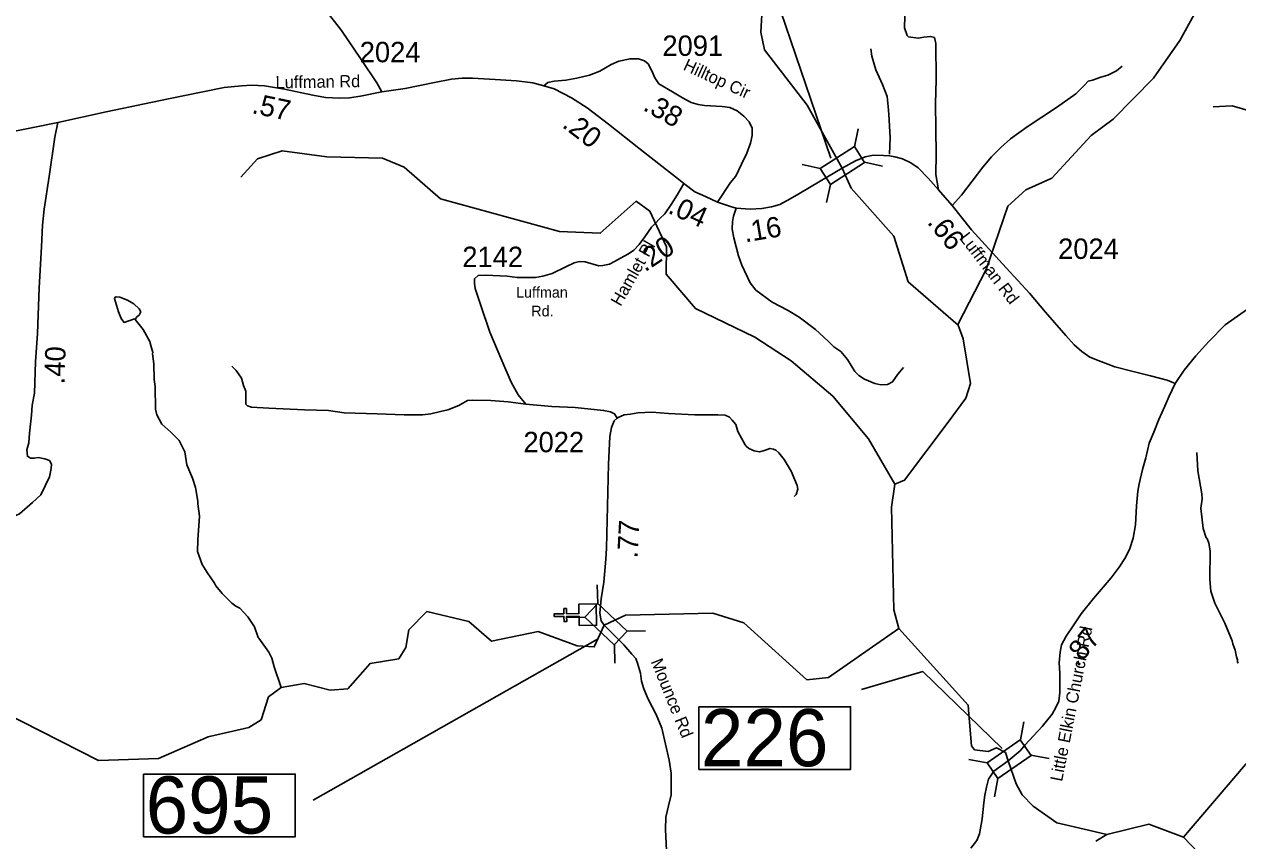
# Model space of a CAD drawing. Extents: x 1248224 to 1454986, y 825081 to 985870.
# Drawn here: x 1430543 to 1437975, y 916813 to 921811 of the extents above; entities that cross this region are included whole.
import ezdxf

# ---------------------------------------------------------------- set-up
doc = ezdxf.new("R2010")
doc.units = 0
for name, color, linetype in [('Exist Cultural Church CELL', 7, 'Continuous'), ('Exist Hydrographic Creek Single Shore', 7, 'Continuous'), ('Exist Hydrographic Misc Water Feature', 7, 'Continuous'), ('Exist Road Non-System Type 51', 7, 'Continuous'), ('Exist Road Secondary Mileage Hundredths English Label', 7, 'Continuous'), ('Exist Road Secondary Structure Standard Bridge Attributed CELL', 7, 'Continuous'), ('Exist Road Secondary Structure Standard Bridge CELL', 7, 'Continuous'), ('Exist Road Secondary Structure Standard Bridge Number Label', 7, 'Continuous'), ('Exist Road Secondary Type 41 Attributed', 7, 'Continuous'), ('Exist Road Secondary Type 51 Attributed', 7, 'Continuous'), ('Exist Road Secondary Type 51 Label', 7, 'Continuous'), ('Exist Road Secondary Type 51 Number Label', 7, 'Continuous')]:
    doc.layers.add(name, color=color, linetype=linetype)

msp = doc.modelspace()

# ---------------------------------------------------------------- linework, layer by layer
at = {"layer": 'Exist Cultural Church CELL'}
msp.add_lwpolyline([(1433941.8, 918130.7), (1433940.8, 918187.6), (1433864.6, 918186.3), (1433865.1, 918154.3), (1433849.2, 918154.1), (1433848.6, 918186.1), (1433788.5, 918185.1), (1433788.3, 918201.1), (1433848.4, 918202.1), (1433847.9, 918234.1), (1433863.8, 918234.3), (1433864.4, 918202.3), (1433940.5, 918203.6), (1433939.7, 918261.2), (1434046.1, 918263), (1434048.2, 918132.4)], close=True, dxfattribs=at)
at = {"layer": 'Exist Hydrographic Creek Single Shore'}
for points in [[(1435551.9, 920930), (1435338.7, 921315.3), (1435076.6, 921654.1), (1435053.5, 921762.8), (1435066.5, 921979.3), (1435127.5, 922112.6), (1435113.5, 922277), (1435000.5, 922423.8), (1434768.5, 922520.3)], [(1436263, 919968.5), (1435957.6, 920234.5), (1435868.6, 920514.4), (1435607.6, 920807.4), (1435551.9, 920930)], [(1436263, 919968.5), (1436261.6, 919972.3)], [(1435875.6, 918995.1), (1435934.6, 919020.3), (1436201.7, 919376.3)], [(1435899.6, 918111.6), (1435868.6, 918227), (1435855.6, 918854.4), (1435875.6, 918995.1)], [(1431669, 917448.2), (1431676.5, 917451.4), (1431918.6, 917505.6), (1431994.6, 917553.3), (1432039.6, 917693.6), (1432115.5, 917751.2), (1432257.5, 917774.6), (1432415.5, 917735.3), (1432524.5, 917742.9), (1432660.6, 917897.8), (1432836.5, 917927), (1432879.6, 917995.1), (1432897.5, 918103.2), (1433008.5, 918215.7), (1433265.6, 918154.7), (1433405.5, 918033.8), (1433689.5, 918093.7), (1433929.5, 918006.8), (1434033.7, 917999.2), (1434095, 918132.9)], [(1434095, 918132.9), (1434226, 918194.2), (1434759.6, 918206.7), (1434950.6, 918147.2), (1434970.8, 918128.8)], [(1436568.7, 917301.6), (1436552, 917352.9), (1436497.1, 917381.6), (1436447, 917358.5), (1436362.6, 917369.7), (1436344.6, 917393.5), (1436329, 917588.7)], [(1437642.6, 916835.4), (1437430.7, 916913.4), (1437174.4, 916850.2), (1437060.9, 916878.6), (1436868, 916922.9), (1436722.6, 917024.1), (1436655.4, 917093.4), (1436617.2, 917161.1), (1436568.7, 917301.6)], [(1438384.7, 915934.1), (1438360.6, 916026.5), (1438100.6, 916356.7), (1437642.6, 916835.4)]]:
    msp.add_lwpolyline(points, dxfattribs=at)
at = {"layer": 'Exist Hydrographic Misc Water Feature'}
for points in [[(1436261.6, 919972.3), (1436434.5, 920310.1), (1436567.6, 920698.2), (1436677.5, 920797.8), (1436837.6, 920870), (1437076.6, 921131.1), (1437211.6, 921230.2), (1437458.6, 921481.2), (1437621.6, 921711.1), (1437915.6, 922250.1), (1437959.6, 922397), (1437954.6, 922564.5), (1437751.6, 922850.8), (1437720.6, 922936.9), (1437731.6, 923077.8), (1437850.5, 923200.3), (1437854.5, 923410.2), (1437667.6, 923637.2), (1437639.5, 923939.9), (1437496.6, 924267.8), (1437285.6, 924597), (1437255.6, 924771.6), (1437124.5, 924882.6)], [(1435875.6, 918995.1), (1435714.6, 919274.2), (1435494.6, 919534.7), (1435239.6, 919749.8), (1435017.5, 919895.5), (1434653.6, 920070.3), (1434474.6, 920280.7), (1434477.5, 920448.1), (1434373.6, 920666.8), (1434291.5, 920727.6), (1434070.5, 920531.8), (1433821.6, 920543.4), (1433091.5, 920742), (1432869.5, 920936.9), (1432737.6, 920992), (1432395.5, 920998.9), (1432121.5, 921037.3), (1431970.5, 920987.8), (1431868.5, 920875)], [(1437642.6, 916835.4), (1438022.3, 917279.9), (1438239.8, 917462.3), (1438495.8, 917595.2), (1438675.1, 917818.5), (1439033.7, 918048.3), (1439152.6, 918164.2), (1439368.6, 918517.7), (1439588.7, 918697), (1439874.6, 918825.9), (1439984.6, 918922.1), (1440259.7, 919317.1), (1440346.6, 919525.5), (1440340.7, 919640.5), (1440292.6, 919749.8), (1440320.7, 919857.6), (1440432.7, 920065.4), (1440438.6, 920380.5), (1440295.7, 920718.2)], [(1431223, 920003.2), (1431217.1, 920007.3), (1431153.9, 919986), (1431146.9, 919996.6), (1431137.1, 920010.8), (1431119.8, 920051.2), (1431095.2, 920131.6), (1431097.4, 920137.6), (1431105.5, 920143.4), (1431127.4, 920141), (1431175.1, 920122.1), (1431214.7, 920099.5), (1431246.1, 920068.8), (1431255.9, 920050.7), (1431247.5, 920030.8), (1431233.3, 920019.1), (1431223, 920003.2)], [(1431223, 920003.2), (1431272, 919942.3), (1431314.6, 919865.5), (1431313.5, 919859.1), (1431329.5, 919801.2), (1431328, 919794.2), (1431336.4, 919733), (1431338.6, 919637), (1431343.9, 919592.8), (1431347.5, 919454.7), (1431354.9, 919420.5), (1431385.9, 919363.9), (1431441, 919314.9), (1431491.5, 919264), (1431526.9, 919193.2), (1431539.6, 919115), (1431574.2, 919032.4), (1431591.2, 918976), (1431605.7, 918891.7), (1431605.5, 918875.7), (1431616.1, 918799.4), (1431605.7, 918655.6), (1431604.4, 918583.5), (1431633, 918503), (1431662.2, 918454.4), (1431709, 918389.5), (1431716.7, 918373.4), (1431755.9, 918326.7), (1431814.9, 918267.5), (1431838.6, 918249.2), (1431862.4, 918236.7), (1431912.4, 918183.4), (1431953, 918122.3), (1431975.3, 918056.5), (1431979.9, 918053.8), (1432041.7, 917967.3), (1432059.1, 917930.9), (1432074.1, 917876.7), (1432115.5, 917751.2)], [(1436201.7, 919376.3), (1436310.6, 919521.5), (1436337.6, 919612.9), (1436293.6, 919886.3), (1436263, 919968.5)], [(1437724.5, 919188.7), (1437730.6, 919076.6), (1437756.2, 918936.1), (1437757.7, 918904), (1437748.6, 918848.1), (1437762.9, 918723.9), (1437781.5, 918667.5), (1437787.5, 918663.4), (1437799, 918635.1), (1437806.2, 918587), (1437805.1, 918412.9), (1437809.8, 918340.7), (1437834.6, 918266.3), (1437896.5, 918145.1), (1437940.6, 918036.2), (1437944.3, 918018.2), (1437959.6, 917979.8), (1437966.9, 917939.7), (1437974.6, 917919.5), (1437974.3, 917905.6), (1437978.2, 917899.5)], [(1434950.6, 918147.2), (1435335.6, 917798), (1435468.5, 917811.7), (1435899.6, 918111.6)], [(1436329, 917588.7), (1436324.6, 917643.3), (1435899.6, 918111.6)], [(1430411.6, 917601.6), (1430997.5, 917304.2), (1431364.5, 917316.6), (1431669, 917448.2)], [(1437174.4, 916850.2), (1437105.4, 916810.7)]]:
    msp.add_lwpolyline(points, dxfattribs=at)
at = {"layer": 'Exist Road Non-System Type 51'}
for points in [[(1436466.2, 922662.9), (1436314.5, 922506.8), (1436123.2, 922246.4), (1436017.4, 922097.8), (1435946.3, 921984.3), (1435939.2, 921933.2), (1435934.5, 921789.3), (1435951.2, 921742.4), (1435958.3, 921735.2), (1436017.7, 921726.9), (1436052.2, 921731.7), (1436093.8, 921736.4), (1436117.5, 921729.3), (1436127, 921693.6), (1436128.2, 921472.5), (1436124.6, 921323.8), (1436128.1, 921015.5), (1436126.9, 920890.7), (1436142.7, 920797.2)], [(1432732, 921397.7), (1432702.6, 921451.6), (1432606.3, 921595.4), (1432485.4, 921773.5), (1432377.7, 921910.7)], [(1435841.9, 921016.6), (1435845.5, 921117.7), (1435838.4, 921259.1), (1435834.8, 921307.9), (1435828.9, 921368.5), (1435800.3, 921442.3), (1435758.8, 921532.6), (1435733.9, 921616.3), (1435728, 921661.5)], [(1436225.3, 920700.8), (1436282.6, 920764), (1436413.2, 920936.4), (1436466.7, 920999.4), (1436524.9, 921057.6), (1436584.3, 921110), (1436685.3, 921182.5), (1436865.5, 921302.1), (1436984.3, 921385.4), (1437036.6, 921438.9), (1437058.9, 921462.2), (1437085.1, 921469.3), (1437137.3, 921487.2), (1437178.9, 921500.3), (1437207.4, 921513.3), (1437233.6, 921525.2), (1437266.8, 921554.9)], [(1439310.1, 920717.6), (1439208, 920828.3), (1439113.9, 920892.7), (1439036.5, 920973.2), (1438948, 921037.6), (1438892.7, 921048.3), (1438782.1, 921069.8), (1438571.9, 921144.9), (1438477.9, 921187.8), (1438411.5, 921225.4), (1438300.9, 921220), (1438146, 921252.2), (1437941.3, 921311.2), (1437825.2, 921305.9)], [(1434903.8, 920685.4), (1434886, 920636.6), (1434880.1, 920604.5), (1434877.7, 920557), (1434889.6, 920503.5), (1434916.9, 920392.9), (1434938.3, 920335.8), (1434988.2, 920227.6), (1435022.7, 920183.6), (1435123.7, 920109.9), (1435221, 920057.9), (1435289.6, 920018), (1435388.2, 919941.9), (1435466.6, 919871.8), (1435502.3, 919836.1), (1435543.9, 919808.8), (1435585.4, 919758.8), (1435629.4, 919685.1), (1435655.5, 919660.1), (1435690, 919638.7), (1435753, 919612.6), (1435789.8, 919603.1), (1435830.2, 919606.6), (1435861.1, 919622.1), (1435893.2, 919669.6), (1435927.6, 919710.1)], [(1433614.4, 919486.4), (1433568.1, 919543.4), (1433524.1, 919620.7), (1433467.1, 919752.7), (1433393.8, 919925.7), (1433338, 920094.6), (1433303.7, 920193.8), (1433300.2, 920223.6), (1433301.4, 920252.1), (1433322.8, 920272.3), (1433369.1, 920274.7), (1433499.8, 920268.7), (1433561.6, 920260.4), (1433623.4, 920260.4), (1433674.4, 920261.6), (1433718.4, 920269.9), (1433776.6, 920285.7)], [(1433614.4, 919486.4), (1433506.8, 919500.6), (1433401.1, 919507.8), (1433287, 919509), (1433257.3, 919507.8), (1433205, 919478), (1433137.3, 919450.7), (1433092.2, 919440), (1433032.7, 919425.7), (1432981.7, 919419.8), (1432868.8, 919419.8), (1432703.6, 919426.9), (1432502.4, 919432.9), (1432406.1, 919446), (1432258.8, 919450.7), (1432041.4, 919460.3), (1431935, 919467.4), (1431911.2, 919474.5), (1431900.5, 919486.4), (1431900.5, 919498.3), (1431900.5, 919532.8), (1431899.4, 919564.9), (1431885.1, 919599.4), (1431873.2, 919644.5), (1431840, 919690.9), (1431815, 919717.1)], [(1434173.7, 919399.9), (1434157.4, 919426.9), (1434133.6, 919437.6), (1434090.9, 919447.1), (1433916.2, 919465), (1433773.6, 919472.1), (1433614.4, 919486.4)], [(1434965.3, 919229.1), (1434981.3, 919213.1), (1435013.4, 919198.8), (1435045.5, 919194.1), (1435076.4, 919201.2), (1435109.7, 919214.3), (1435131, 919210.7), (1435146.5, 919203.6), (1435164.3, 919187), (1435198.2, 919147), (1435239.7, 919075.6), (1435276.6, 918987.7), (1435280.1, 918965.1), (1435270.6, 918931.8), (1435258.7, 918919.9)], [(1430628.9, 919158.8), (1430668.8, 919149.9), (1430696.5, 919140.6), (1430710.3, 919117.6), (1430708, 919092.3), (1430696.5, 919041.6), (1430673.4, 918988.7), (1430643.5, 918931.1), (1430592.9, 918882.7), (1430514.7, 918813.7), (1430477.9, 918797.5), (1430420.3, 918779.1), (1430360.5, 918765.3), (1430296.1, 918744.6), (1430286.9, 918733.1), (1430291.5, 918687), (1430332.9, 918592.6), (1430369.7, 918509.7), (1430385.8, 918466), (1430381.2, 918415.3)]]:
    msp.add_lwpolyline(points, dxfattribs=at)
at = {"layer": 'Exist Road Secondary Structure Standard Bridge Attributed CELL'}
for p, q in [((1435627.3, 921061.4), (1435651.3, 921172)), ((1435307.9, 920951.9), (1435418.5, 920927.9)), ((1435688.5, 920966.2), (1435799.1, 920942.2)), ((1435457, 920719.9), (1435481.1, 920830.5)), ((1436643.8, 917429.7), (1436664.1, 917541.1)), ((1436328.3, 917309.4), (1436439.6, 917289.1)), ((1436708.2, 917336.6), (1436819.5, 917316.4)), ((1436485.2, 917082.6), (1436505.5, 917193.9))]:
    msp.add_line(p, q, dxfattribs=at)
for points in [[(1435418.5, 920927.9), (1435627, 921061.9), (1435689.6, 920964.5), (1435481.1, 920830.5)], [(1436439.6, 917289.1), (1436643.5, 917430.2), (1436709.3, 917334.9), (1436505.5, 917193.9)]]:
    msp.add_lwpolyline(points, close=True, dxfattribs=at)
at = {"layer": 'Exist Road Secondary Structure Standard Bridge CELL'}
for p, q in [((1434051.8, 918379.1), (1434055, 918266)), ((1433862.4, 918178.6), (1433975.5, 918181.8)), ((1434234.8, 918095.4), (1434348, 918098.6)), ((1434157.1, 918013.1), (1434160.3, 917900))]:
    msp.add_line(p, q, dxfattribs=at)
msp.add_lwpolyline([(1434055, 918266), (1434235.2, 918095.7), (1434155.7, 918011.6), (1433975.5, 918181.8)], close=True, dxfattribs=at)
at = {"layer": 'Exist Road Secondary Structure Standard Bridge Number Label'}
for p, q in [((1435483, 920991.8), (1434383, 924218.6)), ((1434053.4, 918047), (1432313.2, 917062))]:
    msp.add_line(p, q, dxfattribs=at)
msp.add_lwpolyline([(1436532, 917378.5), (1436046.9, 917848), (1435671.4, 917738.4)], dxfattribs=at)
for points in [[(1434674.8, 917633.2), (1435603.8, 917633.2), (1435603.8, 917249.1), (1434674.8, 917249.1)], [(1431274.2, 917221.2), (1432203.1, 917221.2), (1432203.1, 916837.1), (1431274.2, 916837.1)]]:
    msp.add_lwpolyline(points, close=True, dxfattribs=at)
at = {"layer": 'Exist Road Secondary Type 41 Attributed'}
msp.add_lwpolyline([(1434173.7, 919399.9), (1434179.8, 919403.1), (1434217.4, 919420), (1434255.4, 919424.8), (1434300.5, 919431.9), (1434386.1, 919435.5), (1434488.3, 919428.3), (1434651, 919421.2), (1434791.2, 919420), (1434835.2, 919418.8), (1434862.5, 919405.7), (1434879.2, 919387.9), (1434900.5, 919360.6), (1434912.4, 919318.9), (1434958.8, 919235.7), (1434965.3, 919229.1)], dxfattribs=at)
at = {"layer": 'Exist Road Secondary Type 51 Attributed'}
for points in [[(1433724.3, 921434.1), (1433749.4, 921455.2), (1433788.5, 921462.2), (1433860.8, 921468.2), (1433927, 921481.3), (1434005.2, 921499.3), (1434068.4, 921524.4), (1434138.2, 921565.5), (1434184.3, 921584.6), (1434253.5, 921599.7), (1434305.7, 921599.7), (1434341.8, 921586.6), (1434364.8, 921568.5), (1434385.9, 921526.4), (1434405, 921482.2), (1434430, 921446.1), (1434512.3, 921396.9), (1434575, 921361.4)], [(1433724.3, 921434.1), (1433658.2, 921452.6), (1433558.1, 921464.3), (1433427.1, 921473.2), (1433287.3, 921480.5), (1433225.5, 921480.5), (1433159.3, 921474.7), (1433056.2, 921455.5), (1432875.2, 921418.7), (1432732, 921397.7), (1432602, 921371.7), (1432534.3, 921359.9), (1432474, 921358.4), (1432387.1, 921362.9), (1432310.6, 921377.6), (1432136.9, 921414.4), (1432014, 921435), (1431936, 921437.9), (1431874.2, 921435), (1431766.8, 921423.2), (1431637.3, 921398.1), (1431426.8, 921355.4), (1431044.9, 921274.4), (1430748.1, 921209.8)], [(1434582.4, 920835.4), (1434550.3, 920862.5), (1434476.4, 920919.3), (1434306.9, 921051.9), (1434121.6, 921199.8), (1433991.2, 921299.2), (1433893.9, 921361.4), (1433788.6, 921415.6), (1433724.3, 921434.1)], [(1434575, 921361.4), (1434627.7, 921331.6), (1434669.8, 921319.1), (1434709.9, 921313), (1434818.2, 921307), (1434864.4, 921301), (1434908.5, 921280.9), (1434950.6, 921248.8), (1434982.7, 921214.6), (1435000.8, 921174.5), (1435000.8, 921130.3), (1434990.8, 921084.1), (1434968.7, 921021.9), (1434936.6, 920955.6), (1434900.5, 920881.3), (1434868.4, 920843.2), (1434788.8, 920722.3)], [(1430748.1, 921209.8), (1430597.1, 921179.9), (1430454.3, 921150.4), (1430354.2, 921122.4), (1430242.4, 921087.1), (1430155.5, 921050.3), (1430029.4, 920985.9), (1429892.6, 920906.4), (1429786.6, 920843.1), (1429724.8, 920801.8), (1429651.7, 920743.4), (1429554.6, 920649.1), (1429497.2, 920594.6), (1429433.9, 920547.5), (1429370.6, 920510.7), (1429302.9, 920479.7), (1429210.2, 920441.4), (1429154.2, 920422.3), (1428887.1, 920359.4), (1428623.6, 920287.2), (1428297.6, 920194.9), (1428047.3, 920127.1), (1427669.1, 920027), (1427509.1, 919973.7)], [(1430748.1, 921209.8), (1430730.3, 921120.2), (1430695, 920880.1), (1430665.5, 920678.3), (1430655.4, 920582), (1430648, 920447.9), (1430633.3, 920197.5), (1430624.5, 919918.5), (1430612.7, 919744.7), (1430605.3, 919552.3), (1430592.1, 919478.7), (1430587.7, 919418.3), (1430574.5, 919307), (1430571.5, 919249.5), (1430558.3, 919206.8), (1430562.7, 919167), (1430581.8, 919154.4), (1430605.3, 919154.4), (1430628.9, 919158.8)], [(1437591.8, 919612.3), (1437543.6, 919631.8), (1437441.4, 919659.4), (1437335.2, 919684.9), (1437223.2, 919714.5), (1437136.7, 919745.9), (1437069.8, 919773.5), (1437020.7, 919806.9), (1436973.5, 919848.3), (1436922.4, 919905.3), (1436798.5, 920049), (1436700.2, 920165.1), (1436556.7, 920320.5), (1436345.2, 920553.2), (1436225.3, 920700.8), (1436142.7, 920797.2), (1436079.8, 920870), (1436018.9, 920933), (1435972, 920963.4), (1435921.1, 920987.3), (1435874.9, 921000), (1435843.1, 921006.4), (1435804.9, 921008), (1435744.5, 921009.6), (1435693.5, 921000), (1435634.7, 920974.6), (1435551.9, 920930)], [(1435551.9, 920930), (1435416.7, 920850.4), (1435286.7, 920773.4), (1435233.6, 920742), (1435170.7, 920708.5), (1435119.6, 920692.8), (1435060.6, 920682.9), (1434989.9, 920679), (1434903.8, 920685.4), (1434868, 920694.7), (1434788.8, 920722.3)], [(1434582.4, 920835.4), (1434543.2, 920769.3), (1434504.3, 920707), (1434467, 920651), (1434435.9, 920623), (1434407.9, 920591.8), (1434384.6, 920570), (1434344.1, 920509.3), (1434308.3, 920462.6), (1434275.6, 920428.3), (1434243, 920406.5), (1434194.7, 920380), (1434159, 920358.3), (1434127.9, 920342.7), (1434087.4, 920334.9), (1434062.5, 920331.8), (1433978.8, 920355.8), (1433944.6, 920358.9), (1433910.4, 920351.1), (1433859, 920326.2), (1433776.6, 920285.7)], [(1434788.8, 920722.3), (1434714.8, 920757.1), (1434650.6, 920786.2), (1434582.4, 920835.4)], [(1437591.8, 919612.3), (1437647, 919693.5), (1437718, 919780.6), (1437798, 919868.3), (1437897.5, 919971.1), (1438089.9, 920105.8), (1438157, 920153.4), (1438226.2, 920209.7), (1438310.5, 920274.6), (1438405.7, 920350.4), (1438477, 920413.2), (1438520.3, 920443.5), (1438583, 920486.8), (1438655.6, 920529.4), (1438772.4, 920585.6), (1438835.1, 920607.3), (1438913, 920628.9), (1439005.9, 920648.4), (1439146.5, 920670.1), (1439226.5, 920685.2), (1439284.9, 920704.7), (1439332.5, 920735), (1439398.7, 920781.8)], [(1436568.7, 917301.6), (1436643.5, 917363.7), (1436673.7, 917400.5), (1436777.1, 917512.5), (1436839.2, 917588.4), (1436861.5, 917628.1), (1436878.8, 917667.7), (1436885.7, 917721.2), (1436885.6, 917839.2), (1436882.2, 917903), (1436887.4, 917966.8), (1436896, 918011.7), (1436923.5, 918065.1), (1436966.6, 918128.9), (1437016.6, 918201.4), (1437092, 918295.2), (1437200.5, 918422.9), (1437248.8, 918486.7), (1437288.4, 918547), (1437314.2, 918602.2), (1437334.9, 918666), (1437348.7, 918746.3), (1437355.5, 918863.5), (1437364.2, 918953.2), (1437371, 918997.5), (1437391.7, 919085.5), (1437412.4, 919157.9), (1437433.1, 919247.6), (1437460.6, 919314.8), (1437491.6, 919390.7), (1437527.8, 919473.5), (1437555.4, 919533.8), (1437591.8, 919612.3)], [(1434095, 918132.9), (1434077.3, 918160.1), (1434067.4, 918206.8), (1434077.3, 918294.6), (1434092.8, 918396.3), (1434104.9, 918536), (1434108.5, 918603.8), (1434120.9, 919118.3), (1434128.9, 919286.7), (1434139.6, 919342.9), (1434155.6, 919383), (1434173.7, 919399.9)], [(1434486.6, 916400.7), (1434488.6, 916465.2), (1434479.9, 916666.9), (1434471.3, 916882.5), (1434471.4, 916957.1), (1434488.6, 917026.1), (1434505.9, 917093.3), (1434505.9, 917226.1), (1434493.8, 917305.5), (1434447.3, 917502), (1434412.9, 917585.3), (1434364.6, 917680.1), (1434337.1, 917742.2), (1434323.3, 917788.8), (1434316.4, 917838.8), (1434299.7, 917900.3), (1434287.8, 917928.1), (1434264.7, 917954.4), (1434215.4, 918011.7), (1434095, 918132.9)], [(1436340, 916767.3), (1436377.9, 916813.9), (1436393.4, 916855.2), (1436410.5, 916947.7), (1436419.1, 917044.3), (1436426, 917090.9), (1436436.4, 917140.9), (1436448.4, 917189.2), (1436481.2, 917238.3), (1436568.7, 917301.6)]]:
    msp.add_lwpolyline(points, dxfattribs=at)

# ---------------------------------------------------------------- texts
at = {"layer": 'Exist Road Secondary Mileage Hundredths English Label'}
for s, rotation, p in [('.57', 348.028, (1431931.7, 921267.9)), ('.38', 330.50286, (1434326.5, 921288.9)), ('.20', 322.68566, (1433831.4, 921185.3)), ('.04', 335.6051, (1434479.1, 920658.1)), ('.16', 9.47072, (1434958.8, 920475.8)), ('.66', 309.09848, (1436068.8, 920596.6)), ('.20', 33.7123, (1434344.7, 920291.5)), ('.40', 88.18708, (1430789.6, 919605.7)), ('.77', 86.93597, (1434298.7, 918539.7)), ('.87', 50.73485, (1436994.8, 917872.1))]:
    msp.add_text(s, height=125, rotation=rotation, dxfattribs=at).set_placement(p)
at = {"layer": 'Exist Road Secondary Structure Standard Bridge Number Label'}
for s, p in [('226', (1434687.4, 917268.8)), ('695', (1431286.7, 916856.9))]:
    msp.add_text(s, height=350, dxfattribs=at).set_placement(p)
at = {"layer": 'Exist Road Secondary Type 51 Label'}
for s, rotation, p in [('Hilltop Cir', 335.35546, (1434573.3, 921534.5)), ('Luffman Rd', 0.87042, (1432082.6, 921418.3)), ('Hamlet Pl', 60.29234, (1434194.9, 920080.1)), ('Luffman Rd', 307.48577, (1436266.9, 920501.4)), ('Little Elkin Church Rd', 78.83343, (1436899.2, 917171.6)), ('Mounce Rd', 292.19189, (1434379, 917909.9))]:
    msp.add_text(s, height=75, rotation=rotation, dxfattribs=at).set_placement(p)
for s, p in [('Luffman', (1433554.9, 920137.5)), ('Rd.', (1433648.4, 920022.6))]:
    msp.add_text(s, height=65.62, dxfattribs=at).set_placement(p)
at = {"layer": 'Exist Road Secondary Type 51 Number Label'}
for s, p in [('2024', (1432597.7, 921578.5)), ('2091', (1434451.5, 921617.5)), ('2024', (1436875.1, 920374.5)), ('2142', (1433225.9, 920324.7)), ('2022', (1433600.2, 919191.1))]:
    msp.add_text(s, height=125, dxfattribs=at).set_placement(p)

doc.saveas('drawing.dxf')
